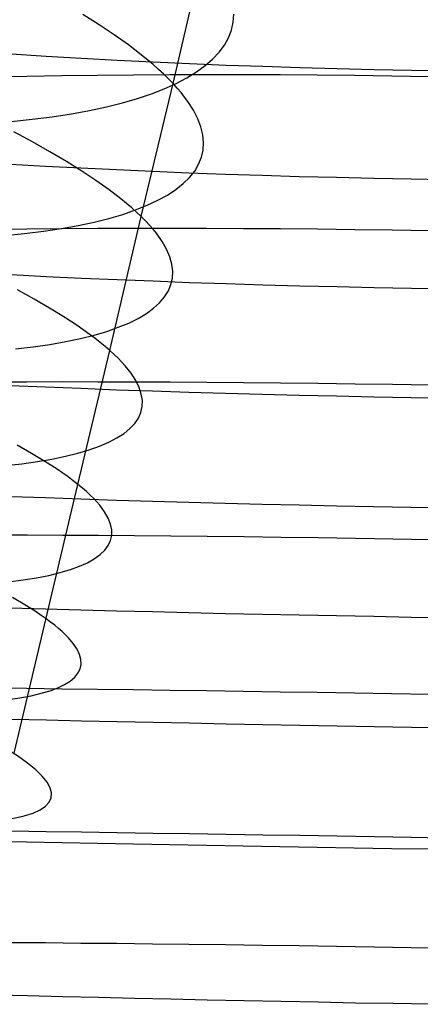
# Model space of a CAD drawing. Extents: x -383 to 1849, y -1185 to -529.
# Tile 779 of 870: x 1826.72 to 1832, y -1016.14 to -1003.17. Entities that reach past the tile are written whole.
import ezdxf

# ---------------------------------------------------------------- set-up
doc = ezdxf.new("R2010")
doc.units = 0
doc.layers.add('PREDEFINITO', color=7, linetype='CONTINUOUS')

msp = doc.modelspace()

# ---------------------------------------------------------------- linework, layer by layer
at = {"layer": 'PREDEFINITO'}
for p, q in [((1828.738, -1004.006, 483.763), (1829.151, -1002.252, 484.075)), ((1827.763, -1003.231, 481.118), (1827.548, -1003.095, 480.7)), ((1829.531, -1003.199, 487.834), (1829.539, -1003.092, 487.356)), ((1827.964, -1003.366, 481.543), (1827.763, -1003.231, 481.118)), ((1829.507, -1003.304, 488.313), (1829.531, -1003.199, 487.834)), ((1828.15, -1003.498, 481.975), (1827.964, -1003.366, 481.543)), ((1829.414, -1003.501, 489.27), (1829.468, -1003.404, 488.792)), ((1829.468, -1003.404, 488.792), (1829.507, -1003.304, 488.313)), ((1828.32, -1003.629, 482.413), (1828.15, -1003.498, 481.975)), ((1829.344, -1003.595, 489.748), (1829.414, -1003.501, 489.27)), ((1826.609, -1003.616, 648.635), (1827.068, -1003.646, 648.474)), ((1827.068, -1003.646, 648.474), (1827.533, -1003.673, 648.327)), ((1827.533, -1003.673, 648.327), (1828.003, -1003.699, 648.197)), ((1828.476, -1003.757, 482.858), (1828.32, -1003.629, 482.413)), ((1829.26, -1003.685, 490.225), (1829.344, -1003.595, 489.748)), ((1828.003, -1003.699, 648.197), (1828.477, -1003.722, 648.081)), ((1828.547, -1003.82, 483.082), (1828.476, -1003.757, 482.858)), ((1828.477, -1003.722, 648.081), (1828.956, -1003.743, 647.981)), ((1828.956, -1003.743, 647.981), (1829.438, -1003.763, 647.897)), ((1829.048, -1003.853, 491.171), (1829.162, -1003.771, 490.699)), ((1829.162, -1003.771, 490.699), (1829.26, -1003.685, 490.225)), ((1829.438, -1003.763, 647.897), (1829.923, -1003.78, 647.827)), ((1829.923, -1003.78, 647.827), (1830.41, -1003.796, 647.773)), ((1830.41, -1003.796, 647.773), (1830.899, -1003.809, 647.734)), ((1826.81, -1003.912, 676.999), (1826.352, -1003.92, 676.828)), ((1827.274, -1003.905, 677.156), (1826.81, -1003.912, 676.999)), ((1827.743, -1003.899, 677.298), (1827.274, -1003.905, 677.156)), ((1828.217, -1003.895, 677.425), (1827.743, -1003.899, 677.298)), ((1828.695, -1003.893, 677.537), (1828.217, -1003.895, 677.425)), ((1828.615, -1003.883, 483.307), (1828.547, -1003.82, 483.082)), ((1828.678, -1003.945, 483.534), (1828.615, -1003.883, 483.307)), ((1829.176, -1003.892, 677.634), (1828.695, -1003.893, 677.537)), ((1828.778, -1004.006, 492.106), (1828.92, -1003.932, 491.641)), ((1828.92, -1003.932, 491.641), (1829.048, -1003.853, 491.171)), ((1829.661, -1003.892, 677.716), (1829.176, -1003.892, 677.634)), ((1830.149, -1003.894, 677.783), (1829.661, -1003.892, 677.716)), ((1830.638, -1003.898, 677.836), (1830.149, -1003.894, 677.783)), ((1831.129, -1003.903, 677.872), (1830.638, -1003.898, 677.836)), ((1830.899, -1003.809, 647.734), (1831.39, -1003.821, 647.711)), ((1831.62, -1003.909, 677.894), (1831.129, -1003.903, 677.872)), ((1831.39, -1003.821, 647.711), (1831.881, -1003.83, 647.702)), ((1832.112, -1003.917, 677.901), (1831.62, -1003.909, 677.894)), ((1831.881, -1003.83, 647.702), (1832.373, -1003.838, 647.709)), ((1828.318, -1005.76, 483.465), (1828.738, -1004.006, 483.763)), ((1828.622, -1004.076, 492.568), (1828.778, -1004.006, 492.106)), ((1828.738, -1004.006, 483.763), (1828.678, -1003.945, 483.534)), ((1828.793, -1004.066, 483.992), (1828.738, -1004.006, 483.763)), ((1828.268, -1004.203, 493.478), (1828.452, -1004.142, 493.026)), ((1828.452, -1004.142, 493.026), (1828.622, -1004.076, 492.568)), ((1828.844, -1004.126, 484.223), (1828.793, -1004.066, 483.992)), ((1828.891, -1004.185, 484.454), (1828.844, -1004.126, 484.223)), ((1828.934, -1004.244, 484.687), (1828.891, -1004.185, 484.454)), ((1827.635, -1004.361, 494.799), (1827.86, -1004.313, 494.365)), ((1827.86, -1004.313, 494.365), (1828.071, -1004.261, 493.925)), ((1828.071, -1004.261, 493.925), (1828.268, -1004.203, 493.478)), ((1829.007, -1004.358, 485.156), (1828.934, -1004.244, 484.687)), ((1826.883, -1004.478, 496.056), (1827.147, -1004.444, 495.645)), ((1827.147, -1004.444, 495.645), (1827.398, -1004.405, 495.226)), ((1827.398, -1004.405, 495.226), (1827.635, -1004.361, 494.799)), ((1829.064, -1004.47, 485.627), (1829.007, -1004.358, 485.156)), ((1826.607, -1004.507, 496.459), (1826.883, -1004.478, 496.056)), ((1829.105, -1004.578, 486.102), (1829.064, -1004.47, 485.627)), ((1829.131, -1004.683, 486.578), (1829.105, -1004.578, 486.102)), ((1826.884, -1004.775, 479.981), (1826.639, -1004.643, 479.577)), ((1829.14, -1004.785, 487.057), (1829.131, -1004.683, 486.578)), ((1827.115, -1004.906, 480.393), (1826.884, -1004.775, 479.981)), ((1829.134, -1004.884, 487.536), (1829.14, -1004.785, 487.057)), ((1827.332, -1005.034, 480.812), (1827.115, -1004.906, 480.393)), ((1829.112, -1004.979, 488.017), (1829.134, -1004.884, 487.536)), ((1826.598, -1005.068, 648.881), (1827.058, -1005.094, 648.719)), ((1827.058, -1005.094, 648.719), (1827.523, -1005.118, 648.573)), ((1827.534, -1005.161, 481.238), (1827.332, -1005.034, 480.812)), ((1829.023, -1005.16, 488.978), (1829.075, -1005.071, 488.497)), ((1829.075, -1005.071, 488.497), (1829.112, -1004.979, 488.017)), ((1827.523, -1005.118, 648.573), (1827.993, -1005.141, 648.441)), ((1827.722, -1005.286, 481.672), (1827.534, -1005.161, 481.238)), ((1827.993, -1005.141, 648.441), (1828.468, -1005.162, 648.326)), ((1828.468, -1005.162, 648.326), (1828.947, -1005.182, 648.225)), ((1828.947, -1005.182, 648.225), (1829.429, -1005.2, 648.14)), ((1828.955, -1005.245, 489.457), (1829.023, -1005.16, 488.978)), ((1829.429, -1005.2, 648.14), (1829.914, -1005.216, 648.071)), ((1829.914, -1005.216, 648.071), (1830.402, -1005.23, 648.016)), ((1830.402, -1005.23, 648.016), (1830.892, -1005.243, 647.977)), ((1827.895, -1005.408, 482.111), (1827.722, -1005.286, 481.672)), ((1828.776, -1005.403, 490.411), (1828.873, -1005.326, 489.935)), ((1828.873, -1005.326, 489.935), (1828.955, -1005.245, 489.457)), ((1830.892, -1005.243, 647.977), (1831.382, -1005.254, 647.953)), ((1831.382, -1005.254, 647.953), (1831.874, -1005.263, 647.944)), ((1831.874, -1005.263, 647.944), (1832.366, -1005.271, 647.95)), ((1828.052, -1005.528, 482.557), (1827.895, -1005.408, 482.111)), ((1828.539, -1005.546, 491.356), (1828.665, -1005.476, 490.885)), ((1828.665, -1005.476, 490.885), (1828.776, -1005.403, 490.411)), ((1828.125, -1005.587, 482.782), (1828.052, -1005.528, 482.557)), ((1828.193, -1005.646, 483.008), (1828.125, -1005.587, 482.782)), ((1828.245, -1005.673, 492.286), (1828.399, -1005.612, 491.823)), ((1828.399, -1005.612, 491.823), (1828.539, -1005.546, 491.356)), ((1827.894, -1005.784, 493.199), (1828.076, -1005.731, 492.745)), ((1828.076, -1005.731, 492.745), (1828.245, -1005.673, 492.286)), ((1828.258, -1005.703, 483.236), (1828.193, -1005.646, 483.008)), ((1828.318, -1005.76, 483.465), (1828.258, -1005.703, 483.236)), ((1827.267, -1005.918, 494.524), (1827.489, -1005.878, 494.089)), ((1827.489, -1005.878, 494.089), (1827.699, -1005.833, 493.647)), ((1827.699, -1005.833, 493.647), (1827.894, -1005.784, 493.199)), ((1827.904, -1007.524, 483.223), (1828.318, -1005.76, 483.465)), ((1828.374, -1005.817, 483.695), (1828.318, -1005.76, 483.465)), ((1828.426, -1005.872, 483.927), (1828.374, -1005.817, 483.695)), ((1828.474, -1005.927, 484.159), (1828.426, -1005.872, 483.927)), ((1826.811, -1005.925, 677.226), (1826.352, -1005.93, 677.055)), ((1826.52, -1006.011, 495.786), (1826.782, -1005.984, 495.373)), ((1826.782, -1005.984, 495.373), (1827.031, -1005.953, 494.952)), ((1827.275, -1005.921, 677.383), (1826.811, -1005.925, 677.226)), ((1827.031, -1005.953, 494.952), (1827.267, -1005.918, 494.524)), ((1827.745, -1005.918, 677.525), (1827.275, -1005.921, 677.383)), ((1828.219, -1005.917, 677.651), (1827.745, -1005.918, 677.525)), ((1828.698, -1005.917, 677.763), (1828.219, -1005.917, 677.651)), ((1828.518, -1005.981, 484.393), (1828.474, -1005.927, 484.159)), ((1828.594, -1006.087, 484.863), (1828.518, -1005.981, 484.393)), ((1829.18, -1005.918, 677.86), (1828.698, -1005.917, 677.763)), ((1829.665, -1005.92, 677.942), (1829.18, -1005.918, 677.86)), ((1830.153, -1005.923, 678.009), (1829.665, -1005.92, 677.942)), ((1830.643, -1005.927, 678.061), (1830.153, -1005.923, 678.009)), ((1831.134, -1005.933, 678.098), (1830.643, -1005.927, 678.061)), ((1831.626, -1005.94, 678.119), (1831.134, -1005.933, 678.098)), ((1832.118, -1005.947, 678.125), (1831.626, -1005.94, 678.119)), ((1828.653, -1006.19, 485.337), (1828.594, -1006.087, 484.863)), ((1828.696, -1006.29, 485.813), (1828.653, -1006.19, 485.337)), ((1828.724, -1006.387, 486.291), (1828.696, -1006.29, 485.813)), ((1828.735, -1006.48, 486.772), (1828.724, -1006.387, 486.291)), ((1826.608, -1006.525, 649.088), (1827.067, -1006.548, 648.925)), ((1828.731, -1006.57, 487.254), (1828.735, -1006.48, 486.772)), ((1827.067, -1006.548, 648.925), (1827.532, -1006.57, 648.778)), ((1827.532, -1006.57, 648.778), (1828.002, -1006.59, 648.646)), ((1828.002, -1006.59, 648.646), (1828.477, -1006.609, 648.53)), ((1828.477, -1006.609, 648.53), (1828.955, -1006.627, 648.429)), ((1828.677, -1006.74, 488.219), (1828.711, -1006.657, 487.736)), ((1828.711, -1006.657, 487.736), (1828.731, -1006.57, 487.254)), ((1828.955, -1006.627, 648.429), (1829.437, -1006.643, 648.344)), ((1829.437, -1006.643, 648.344), (1829.922, -1006.658, 648.274)), ((1829.922, -1006.658, 648.274), (1830.41, -1006.671, 648.219)), ((1826.908, -1006.847, 480.56), (1826.69, -1006.726, 480.139)), ((1828.626, -1006.819, 488.701), (1828.677, -1006.74, 488.219)), ((1830.41, -1006.671, 648.219), (1830.899, -1006.683, 648.18)), ((1830.899, -1006.683, 648.18), (1831.389, -1006.693, 648.156)), ((1831.389, -1006.693, 648.156), (1831.881, -1006.703, 648.147)), ((1831.881, -1006.703, 648.147), (1832.372, -1006.71, 648.153)), ((1827.112, -1006.966, 480.988), (1826.908, -1006.847, 480.56)), ((1828.481, -1006.968, 489.663), (1828.561, -1006.896, 489.182)), ((1828.561, -1006.896, 489.182), (1828.626, -1006.819, 488.701)), ((1827.301, -1007.083, 481.423), (1827.112, -1006.966, 480.988)), ((1828.277, -1007.102, 490.617), (1828.387, -1007.037, 490.141)), ((1828.387, -1007.037, 490.141), (1828.481, -1006.968, 489.663)), ((1827.476, -1007.197, 481.864), (1827.301, -1007.083, 481.423)), ((1828.016, -1007.22, 491.559), (1828.154, -1007.163, 491.089)), ((1828.154, -1007.163, 491.089), (1828.277, -1007.102, 490.617)), ((1827.634, -1007.309, 482.311), (1827.476, -1007.197, 481.864)), ((1827.708, -1007.364, 482.537), (1827.634, -1007.309, 482.311)), ((1827.697, -1007.322, 492.485), (1827.864, -1007.273, 492.024)), ((1827.864, -1007.273, 492.024), (1828.016, -1007.22, 491.559)), ((1827.116, -1007.445, 493.835), (1827.324, -1007.408, 493.391)), ((1827.324, -1007.408, 493.391), (1827.517, -1007.367, 492.941)), ((1827.517, -1007.367, 492.941), (1827.697, -1007.322, 492.485)), ((1827.777, -1007.418, 482.764), (1827.708, -1007.364, 482.537)), ((1827.842, -1007.472, 482.993), (1827.777, -1007.418, 482.764)), ((1826.662, -1007.505, 494.703), (1826.896, -1007.477, 494.273)), ((1826.896, -1007.477, 494.273), (1827.116, -1007.445, 493.835)), ((1827.484, -1009.29, 483.004), (1827.904, -1007.524, 483.223)), ((1827.904, -1007.524, 483.223), (1827.842, -1007.472, 482.993)), ((1827.961, -1007.576, 483.454), (1827.904, -1007.524, 483.223)), ((1828.014, -1007.628, 483.686), (1827.961, -1007.576, 483.454)), ((1828.063, -1007.678, 483.919), (1828.014, -1007.628, 483.686)), ((1828.107, -1007.728, 484.153), (1828.063, -1007.678, 483.919)), ((1828.185, -1007.825, 484.625), (1828.107, -1007.728, 484.153)), ((1828.246, -1007.92, 485.1), (1828.185, -1007.825, 484.625)), ((1826.813, -1007.941, 677.416), (1826.354, -1007.943, 677.245)), ((1827.277, -1007.94, 677.573), (1826.813, -1007.941, 677.416)), ((1827.747, -1007.941, 677.715), (1827.277, -1007.94, 677.573)), ((1828.221, -1007.942, 677.842), (1827.747, -1007.941, 677.715)), ((1828.7, -1007.944, 677.953), (1828.221, -1007.942, 677.842)), ((1828.291, -1008.011, 485.577), (1828.246, -1007.92, 485.1)), ((1829.182, -1007.947, 678.05), (1828.7, -1007.944, 677.953)), ((1829.667, -1007.95, 678.132), (1829.182, -1007.947, 678.05)), ((1830.155, -1007.955, 678.199), (1829.667, -1007.95, 678.132)), ((1830.645, -1007.96, 678.25), (1830.155, -1007.955, 678.199)), ((1826.598, -1007.985, 649.276), (1827.057, -1008.005, 649.112)), ((1827.057, -1008.005, 649.112), (1827.522, -1008.024, 648.965)), ((1827.522, -1008.024, 648.965), (1827.992, -1008.042, 648.833)), ((1827.992, -1008.042, 648.833), (1828.467, -1008.058, 648.716)), ((1828.32, -1008.099, 486.057), (1828.291, -1008.011, 485.577)), ((1828.467, -1008.058, 648.716), (1828.946, -1008.074, 648.615)), ((1828.946, -1008.074, 648.615), (1829.428, -1008.088, 648.529)), ((1829.428, -1008.088, 648.529), (1829.914, -1008.102, 648.458)), ((1831.136, -1007.967, 678.287), (1830.645, -1007.96, 678.25)), ((1831.628, -1007.974, 678.308), (1831.136, -1007.967, 678.287)), ((1832.12, -1007.982, 678.314), (1831.628, -1007.974, 678.308)), ((1828.334, -1008.183, 486.539), (1828.32, -1008.099, 486.057)), ((1828.332, -1008.264, 487.022), (1828.334, -1008.183, 486.539)), ((1829.914, -1008.102, 648.458), (1830.401, -1008.114, 648.403)), ((1830.401, -1008.114, 648.403), (1830.891, -1008.125, 648.364)), ((1830.891, -1008.125, 648.364), (1831.382, -1008.135, 648.339)), ((1831.382, -1008.135, 648.339), (1831.874, -1008.144, 648.33)), ((1831.874, -1008.144, 648.33), (1832.366, -1008.152, 648.336)), ((1828.281, -1008.416, 487.99), (1828.314, -1008.342, 487.506)), ((1828.314, -1008.342, 487.506), (1828.332, -1008.264, 487.022)), ((1828.233, -1008.487, 488.473), (1828.281, -1008.416, 487.99)), ((1828.092, -1008.618, 489.437), (1828.17, -1008.554, 488.956)), ((1828.17, -1008.554, 488.956), (1828.233, -1008.487, 488.473)), ((1827.77, -1008.787, 490.868), (1827.892, -1008.734, 490.394)), ((1827.892, -1008.734, 490.394), (1827.999, -1008.678, 489.917)), ((1827.999, -1008.678, 489.917), (1828.092, -1008.618, 489.437)), ((1826.873, -1008.881, 481.199), (1826.682, -1008.772, 480.763)), ((1827.484, -1008.88, 491.805), (1827.634, -1008.835, 491.338)), ((1827.634, -1008.835, 491.338), (1827.77, -1008.787, 490.868)), ((1826.744, -1009.018, 493.62), (1826.95, -1008.99, 493.175)), ((1827.05, -1008.988, 481.642), (1826.873, -1008.881, 481.199)), ((1826.95, -1008.99, 493.175), (1827.142, -1008.957, 492.723)), ((1827.211, -1009.091, 482.09), (1827.05, -1008.988, 481.642)), ((1827.142, -1008.957, 492.723), (1827.32, -1008.92, 492.267)), ((1827.32, -1008.92, 492.267), (1827.484, -1008.88, 491.805)), ((1826.526, -1009.042, 494.058), (1826.744, -1009.018, 493.62)), ((1827.285, -1009.142, 482.317), (1827.211, -1009.091, 482.09)), ((1827.356, -1009.192, 482.545), (1827.285, -1009.142, 482.317)), ((1827.422, -1009.242, 482.774), (1827.356, -1009.192, 482.545)), ((1827.484, -1009.29, 483.004), (1827.422, -1009.242, 482.774)), ((1826.644, -1012.832, 482.666), (1827.484, -1009.29, 483.004)), ((1827.543, -1009.338, 483.236), (1827.484, -1009.29, 483.004)), ((1827.597, -1009.385, 483.469), (1827.543, -1009.338, 483.236)), ((1827.647, -1009.432, 483.703), (1827.597, -1009.385, 483.469)), ((1826.596, -1009.449, 649.43), (1827.056, -1009.465, 649.267)), ((1827.056, -1009.465, 649.267), (1827.521, -1009.481, 649.119)), ((1827.521, -1009.481, 649.119), (1827.991, -1009.496, 648.987)), ((1827.693, -1009.477, 483.938), (1827.647, -1009.432, 483.703)), ((1827.772, -1009.566, 484.411), (1827.693, -1009.477, 483.938)), ((1827.991, -1009.496, 648.987), (1828.466, -1009.511, 648.87)), ((1828.466, -1009.511, 648.87), (1828.945, -1009.524, 648.768)), ((1827.835, -1009.652, 484.887), (1827.772, -1009.566, 484.411)), ((1828.945, -1009.524, 648.768), (1829.427, -1009.537, 648.682)), ((1829.427, -1009.537, 648.682), (1829.912, -1009.549, 648.611)), ((1829.912, -1009.549, 648.611), (1830.4, -1009.56, 648.556)), ((1830.4, -1009.56, 648.556), (1830.89, -1009.571, 648.516)), ((1830.89, -1009.571, 648.516), (1831.381, -1009.58, 648.491)), ((1831.381, -1009.58, 648.491), (1831.873, -1009.589, 648.482)), ((1831.873, -1009.589, 648.482), (1832.365, -1009.597, 648.488)), ((1827.883, -1009.734, 485.366), (1827.835, -1009.652, 484.887)), ((1827.914, -1009.813, 485.847), (1827.883, -1009.734, 485.366)), ((1827.93, -1009.889, 486.33), (1827.914, -1009.813, 485.847)), ((1827.93, -1009.961, 486.815), (1827.93, -1009.889, 486.33)), ((1826.822, -1009.96, 677.572), (1826.363, -1009.958, 677.401)), ((1827.286, -1009.962, 677.728), (1826.822, -1009.96, 677.572)), ((1827.755, -1009.965, 677.87), (1827.286, -1009.962, 677.728)), ((1828.229, -1009.969, 677.997), (1827.755, -1009.965, 677.87)), ((1827.883, -1010.096, 487.785), (1827.914, -1010.03, 487.3)), ((1827.914, -1010.03, 487.3), (1827.93, -1009.961, 486.815)), ((1828.707, -1009.973, 678.108), (1828.229, -1009.969, 677.997)), ((1829.189, -1009.978, 678.205), (1828.707, -1009.973, 678.108)), ((1829.674, -1009.983, 678.286), (1829.189, -1009.978, 678.205)), ((1830.161, -1009.989, 678.352), (1829.674, -1009.983, 678.286)), ((1830.651, -1009.996, 678.404), (1830.161, -1009.989, 678.352)), ((1831.142, -1010.003, 678.44), (1830.651, -1009.996, 678.404)), ((1831.633, -1010.011, 678.461), (1831.142, -1010.003, 678.44)), ((1832.125, -1010.019, 678.466), (1831.633, -1010.011, 678.461)), ((1827.776, -1010.216, 488.754), (1827.837, -1010.158, 488.27)), ((1827.837, -1010.158, 488.27), (1827.883, -1010.096, 487.785)), ((1827.61, -1010.322, 489.717), (1827.7, -1010.271, 489.237)), ((1827.7, -1010.271, 489.237), (1827.776, -1010.216, 488.754)), ((1827.25, -1010.453, 491.143), (1827.385, -1010.413, 490.671)), ((1827.385, -1010.413, 490.671), (1827.504, -1010.37, 490.196)), ((1827.504, -1010.37, 490.196), (1827.61, -1010.322, 489.717)), ((1826.574, -1010.574, 492.985), (1826.764, -1010.55, 492.532)), ((1826.764, -1010.55, 492.532), (1826.94, -1010.522, 492.074)), ((1826.94, -1010.522, 492.074), (1827.102, -1010.489, 491.611)), ((1827.102, -1010.489, 491.611), (1827.25, -1010.453, 491.143)), ((1826.786, -1010.878, 481.903), (1826.623, -1010.782, 481.453)), ((1826.598, -1010.917, 649.555), (1827.057, -1010.93, 649.391)), ((1826.862, -1010.925, 482.13), (1826.786, -1010.878, 481.903)), ((1826.934, -1010.971, 482.358), (1826.862, -1010.925, 482.13)), ((1827.057, -1010.93, 649.391), (1827.522, -1010.943, 649.243)), ((1827.522, -1010.943, 649.243), (1827.992, -1010.955, 649.11)), ((1827.001, -1011.016, 482.588), (1826.934, -1010.971, 482.358)), ((1827.064, -1011.06, 482.819), (1827.001, -1011.016, 482.588)), ((1827.124, -1011.104, 483.051), (1827.064, -1011.06, 482.819)), ((1827.992, -1010.955, 649.11), (1828.467, -1010.967, 648.993)), ((1828.467, -1010.967, 648.993), (1828.946, -1010.979, 648.891)), ((1828.946, -1010.979, 648.891), (1829.428, -1010.99, 648.805)), ((1829.428, -1010.99, 648.805), (1829.914, -1011.001, 648.734)), ((1829.914, -1011.001, 648.734), (1830.401, -1011.011, 648.679)), ((1830.401, -1011.011, 648.679), (1830.891, -1011.02, 648.638)), ((1830.891, -1011.02, 648.638), (1831.382, -1011.029, 648.613)), ((1831.382, -1011.029, 648.613), (1831.874, -1011.038, 648.604)), ((1831.874, -1011.038, 648.604), (1832.366, -1011.046, 648.609)), ((1827.179, -1011.147, 483.284), (1827.124, -1011.104, 483.051)), ((1827.23, -1011.189, 483.519), (1827.179, -1011.147, 483.284)), ((1827.277, -1011.23, 483.755), (1827.23, -1011.189, 483.519)), ((1827.359, -1011.311, 484.229), (1827.277, -1011.23, 483.755)), ((1827.424, -1011.388, 484.706), (1827.359, -1011.311, 484.229)), ((1827.474, -1011.461, 485.186), (1827.424, -1011.388, 484.706)), ((1827.507, -1011.532, 485.669), (1827.474, -1011.461, 485.186)), ((1827.525, -1011.599, 486.153), (1827.507, -1011.532, 485.669)), ((1827.485, -1011.779, 487.612), (1827.514, -1011.722, 487.125)), ((1827.514, -1011.722, 487.125), (1827.527, -1011.662, 486.639)), ((1827.527, -1011.662, 486.639), (1827.525, -1011.599, 486.153)), ((1827.383, -1011.882, 488.583), (1827.442, -1011.832, 488.098)), ((1827.442, -1011.832, 488.098), (1827.485, -1011.779, 487.612)), ((1826.809, -1011.982, 677.676), (1826.351, -1011.977, 677.504)), ((1827.117, -1012.009, 490.029), (1827.22, -1011.97, 489.549)), ((1827.22, -1011.97, 489.549), (1827.309, -1011.928, 489.067)), ((1827.309, -1011.928, 489.067), (1827.383, -1011.882, 488.583)), ((1826.561, -1012.127, 491.912), (1826.721, -1012.103, 491.447)), ((1826.721, -1012.103, 491.447), (1826.868, -1012.075, 490.978)), ((1827.273, -1011.988, 677.832), (1826.809, -1011.982, 677.676)), ((1826.868, -1012.075, 490.978), (1827, -1012.044, 490.505)), ((1827, -1012.044, 490.505), (1827.117, -1012.009, 490.029)), ((1827.742, -1011.994, 677.974), (1827.273, -1011.988, 677.832)), ((1828.216, -1012, 678.101), (1827.742, -1011.994, 677.974)), ((1828.694, -1012.006, 678.213), (1828.216, -1012, 678.101)), ((1829.176, -1012.013, 678.31), (1828.694, -1012.006, 678.213)), ((1829.66, -1012.02, 678.391), (1829.176, -1012.013, 678.31)), ((1830.148, -1012.027, 678.458), (1829.66, -1012.02, 678.391)), ((1830.637, -1012.034, 678.51), (1830.148, -1012.027, 678.458)), ((1831.128, -1012.042, 678.546), (1830.637, -1012.034, 678.51)), ((1831.619, -1012.05, 678.567), (1831.128, -1012.042, 678.546)), ((1832.111, -1012.058, 678.574), (1831.619, -1012.05, 678.567)), ((1826.609, -1012.385, 649.644), (1827.069, -1012.395, 649.48)), ((1827.069, -1012.395, 649.48), (1827.533, -1012.405, 649.332)), ((1827.533, -1012.405, 649.332), (1828.003, -1012.415, 649.199)), ((1828.003, -1012.415, 649.199), (1828.478, -1012.425, 649.081)), ((1828.478, -1012.425, 649.081), (1828.956, -1012.434, 648.98)), ((1828.956, -1012.434, 648.98), (1829.438, -1012.444, 648.893)), ((1829.438, -1012.444, 648.893), (1829.923, -1012.453, 648.822)), ((1829.923, -1012.453, 648.822), (1830.411, -1012.462, 648.767)), ((1830.411, -1012.462, 648.767), (1830.9, -1012.471, 648.726)), ((1830.9, -1012.471, 648.726), (1831.39, -1012.479, 648.701)), ((1831.39, -1012.479, 648.701), (1831.882, -1012.488, 648.692)), ((1831.882, -1012.488, 648.692), (1832.373, -1012.496, 648.698)), ((1826.609, -1013.856, 649.712), (1827.068, -1013.863, 649.548)), ((1827.068, -1013.863, 649.548), (1827.533, -1013.87, 649.399)), ((1827.533, -1013.87, 649.399), (1828.003, -1013.877, 649.266)), ((1828.003, -1013.877, 649.266), (1828.477, -1013.885, 649.149)), ((1828.477, -1013.885, 649.149), (1828.956, -1013.892, 649.047)), ((1828.956, -1013.892, 649.047), (1829.438, -1013.9, 648.96)), ((1829.438, -1013.9, 648.96), (1829.923, -1013.908, 648.889)), ((1829.923, -1013.908, 648.889), (1830.41, -1013.915, 648.834)), ((1830.41, -1013.915, 648.834), (1830.9, -1013.923, 648.793)), ((1830.9, -1013.923, 648.793), (1831.39, -1013.932, 648.768)), ((1826.809, -1014.006, 677.746), (1826.351, -1013.998, 677.574)), ((1827.273, -1014.015, 677.902), (1826.809, -1014.006, 677.746)), ((1827.742, -1014.023, 678.044), (1827.273, -1014.015, 677.902)), ((1828.216, -1014.032, 678.171), (1827.742, -1014.023, 678.044)), ((1828.694, -1014.041, 678.283), (1828.216, -1014.032, 678.171)), ((1829.175, -1014.049, 678.38), (1828.694, -1014.041, 678.283)), ((1829.66, -1014.058, 678.461), (1829.175, -1014.049, 678.38)), ((1830.147, -1014.066, 678.528), (1829.66, -1014.058, 678.461)), ((1831.39, -1013.932, 648.768), (1831.881, -1013.94, 648.759)), ((1831.881, -1013.94, 648.759), (1832.373, -1013.948, 648.764)), ((1830.637, -1014.075, 678.579), (1830.147, -1014.066, 678.528)), ((1831.127, -1014.083, 678.616), (1830.637, -1014.075, 678.579)), ((1831.619, -1014.092, 678.637), (1831.127, -1014.083, 678.616)), ((1832.111, -1014.1, 678.643), (1831.619, -1014.092, 678.637)), ((1826.598, -1015.327, 649.755), (1827.058, -1015.33, 649.591)), ((1827.058, -1015.33, 649.591), (1827.523, -1015.335, 649.443)), ((1827.523, -1015.335, 649.443), (1827.993, -1015.339, 649.309)), ((1827.993, -1015.339, 649.309), (1828.468, -1015.344, 649.192)), ((1828.468, -1015.344, 649.192), (1828.947, -1015.35, 649.09)), ((1828.947, -1015.35, 649.09), (1829.429, -1015.356, 649.003)), ((1829.429, -1015.356, 649.003), (1829.914, -1015.362, 648.931)), ((1829.914, -1015.362, 648.931), (1830.402, -1015.369, 648.875)), ((1830.402, -1015.369, 648.875), (1830.892, -1015.376, 648.835)), ((1830.892, -1015.376, 648.835), (1831.383, -1015.384, 648.809)), ((1831.383, -1015.384, 648.809), (1831.874, -1015.392, 648.799)), ((1831.874, -1015.392, 648.799), (1832.366, -1015.4, 648.804)), ((1826.822, -1016.031, 677.781), (1826.364, -1016.019, 677.61)), ((1827.286, -1016.043, 677.937), (1826.822, -1016.031, 677.781)), ((1827.756, -1016.054, 678.078), (1827.286, -1016.043, 677.937)), ((1828.23, -1016.065, 678.204), (1827.756, -1016.054, 678.078)), ((1828.708, -1016.076, 678.315), (1828.23, -1016.065, 678.204)), ((1829.189, -1016.087, 678.411), (1828.708, -1016.076, 678.315)), ((1829.674, -1016.097, 678.492), (1829.189, -1016.087, 678.411)), ((1830.162, -1016.107, 678.558), (1829.674, -1016.097, 678.492)), ((1830.651, -1016.116, 678.609), (1830.162, -1016.107, 678.558)), ((1831.142, -1016.126, 678.645), (1830.651, -1016.116, 678.609)), ((1831.633, -1016.134, 678.665), (1831.142, -1016.126, 678.645)), ((1832.125, -1016.143, 678.67), (1831.633, -1016.134, 678.665))]:
    msp.add_line(p, q, dxfattribs=at)
at = {"layer": 'PREDEFINITO', "extrusion": (0.221091, 0.969359, 0.107064)}
msp.add_arc((-1991.766, 546.434, -526.267), 14.974, 136.6268, 282.5966, dxfattribs=at)

doc.saveas('drawing.dxf')
